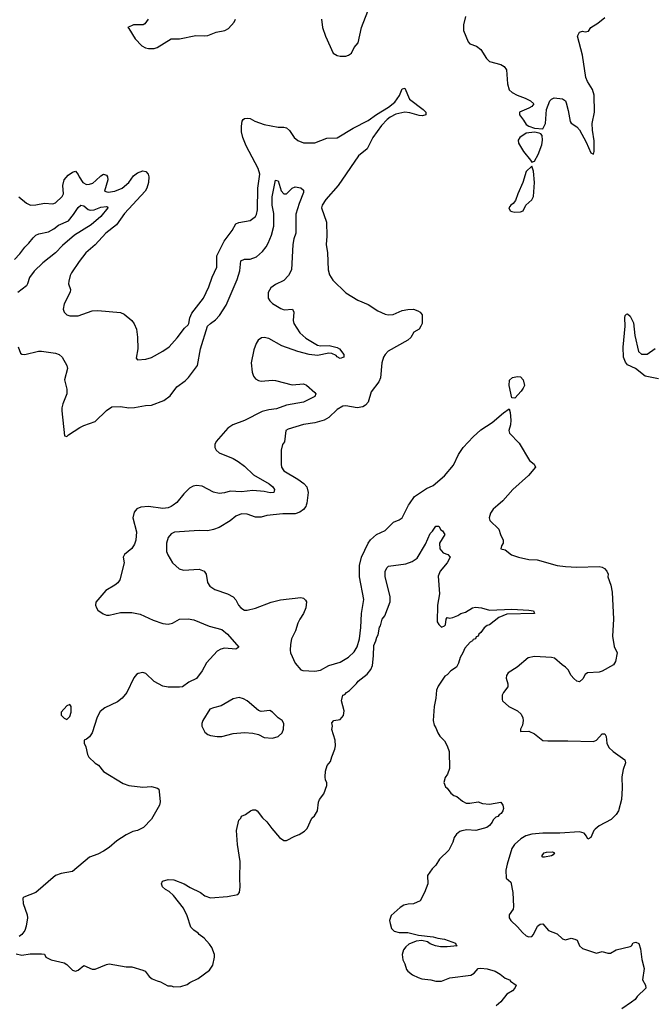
# Model space of a CAD drawing. Header units: inches. Extents: x 1384664 to 1536621, y 460766 to 646467.
# Tile 403 of 488: x 1433135 to 1437627, y 626455 to 633447. Entities that reach past the tile are written whole.
import ezdxf

# ---------------------------------------------------------------- set-up
doc = ezdxf.new("R2010")
doc.units = ezdxf.units.IN
doc.header["$MEASUREMENT"] = 0
doc.layers.add('B4632', color=7, linetype='Continuous')
doc.layers.add('B4633', color=7, linetype='Continuous')

msp = doc.modelspace()

# ---------------------------------------------------------------- linework, layer by layer
at = {"layer": 'B4632', "color": 5}
for points, elevation in [([(1434224, 630000), (1434210.3, 629990), (1434190, 629981.4), (1434150, 629974.7), (1434049, 629991), (1433995.8, 629984.2), (1433966.8, 629973.2), (1433947, 629950), (1433939, 629910), (1433963.2, 629810), (1433958.6, 629750), (1433950, 629722), (1433930, 629691.5), (1433879.1, 629650), (1433868.7, 629631.3), (1433876.5, 629590), (1433844.7, 629470), (1433831.4, 629448.6), (1433810, 629431.1), (1433747.3, 629392.7), (1433675.5, 629310), (1433673, 629290), (1433679.1, 629270), (1433690, 629254.8), (1433727, 629227), (1433750, 629218.4), (1433770, 629217.6), (1433850, 629236.4), (1433930, 629237), (1433990, 629224.6), (1434083.2, 629183.2), (1434150, 629160.2), (1434190, 629153.6), (1434219.3, 629160.7), (1434270, 629190.2), (1434330, 629192.4), (1434370, 629184.6), (1434479.4, 629139.4), (1434570, 629116.5), (1434610, 629082.4), (1434690.8, 628990), (1434670, 628978), (1434590, 628985.2), (1434562.8, 628977.2), (1434537.5, 628962.5), (1434459.9, 628880.1), (1434430, 628824), (1434390, 628769.3), (1434336.4, 628743.6), (1434290, 628709.7), (1434270, 628706.2), (1434190, 628707.7), (1434150, 628715.1), (1434090, 628746.2), (1434030, 628803.5), (1434010, 628811.1), (1433976, 628804), (1433963.6, 628796.4), (1433945.6, 628774.4), (1433895.9, 628670), (1433862.3, 628630), (1433830, 628602.8), (1433738.5, 628561.5), (1433705.4, 628534.5), (1433685.4, 628494.6), (1433650, 628383.7), (1433630, 628354.5), (1433610, 628338), (1433591.3, 628330), (1433591.3, 628310), (1433604, 628284), (1433616.3, 628230), (1433625.5, 628210), (1433670, 628167.7), (1433693.2, 628153.2), (1433730, 628107.7), (1433870, 628022.4), (1433910, 628008.8), (1434010, 627998), (1434070, 628002), (1434114, 627990), (1434122, 627982), (1434125.4, 627965.4), (1434133.2, 627893.2), (1434127.7, 627870), (1434070.5, 627770), (1434014.8, 627710), (1433972, 627690), (1433937.3, 627682.7), (1433890, 627659.3), (1433823.7, 627616.3), (1433770.2, 627569.8), (1433730, 627542.6), (1433690, 627521.7), (1433630, 627499.7), (1433510, 627398.7), (1433430, 627384.4), (1433389.2, 627370.8), (1433250.3, 627249.7), (1433163.1, 627216.9), (1433156.3, 627210), (1433160.4, 627170), (1433188.5, 627090), (1433190.4, 627070), (1433180.3, 627010), (1433170, 626979), (1433150, 626952), (1433130, 626937.6)], 760), ([(1435169.3, 630000), (1435166, 629990), (1435150, 629969), (1435124.6, 629950), (1435090, 629939), (1435002.3, 629937.7), (1434890, 629925.7), (1434850, 629914), (1434810, 629914.3), (1434750, 629935.6), (1434710, 629936.8), (1434670, 629920.4), (1434630, 629888.3), (1434550, 629840.5), (1434510, 629827.3), (1434470, 629817.6), (1434410, 629819.7), (1434232.7, 629807.2), (1434210, 629795.6), (1434188.2, 629770), (1434178, 629730), (1434177.6, 629670), (1434185.9, 629645.9), (1434220.5, 629590), (1434266.5, 629546.5), (1434298.3, 629538.3), (1434410, 629545.3), (1434444.9, 629530), (1434458.7, 629510), (1434468.4, 629450), (1434484.9, 629424.9), (1434520.3, 629400.3), (1434610, 629370.3), (1434650, 629348.7), (1434670, 629328.2), (1434689.1, 629290), (1434704.6, 629270), (1434730, 629254.9), (1434750, 629253.7), (1434810, 629267.2), (1434919.3, 629310), (1434987.5, 629327.5), (1435130, 629342.8), (1435150, 629338.8), (1435164.9, 629324.9), (1435170, 629312), (1435165.5, 629270), (1435150.3, 629229.7), (1435123, 629190), (1435110, 629162), (1435091.9, 629108.1), (1435064.4, 629050), (1435058.4, 629010), (1435054.9, 628970), (1435058, 628950), (1435090, 628878), (1435132, 628830), (1435145.2, 628825.2), (1435230, 628821.1), (1435270, 628828.9), (1435330, 628860.7), (1435410, 628883.6), (1435470, 628919.5), (1435510, 628957.6), (1435530, 628992.7), (1435547.9, 629050), (1435557.6, 629130), (1435561.3, 629230), (1435577.1, 629330), (1435547.3, 629490), (1435547.6, 629570), (1435561.6, 629630), (1435609.9, 629730.1), (1435626.6, 629753.4), (1435668.5, 629791.5), (1435730, 629818.9), (1435790, 629878.9), (1435830, 629896), (1435849.8, 629910.2), (1435896.4, 630000)], 780), ([(1436530.6, 630000), (1436495.9, 629970), (1436476.9, 629943.1), (1436467.8, 629910), (1436473.8, 629890), (1436535.8, 629830), (1436547.7, 629790), (1436567.3, 629750), (1436566.8, 629730), (1436556, 629710), (1436552, 629690), (1436581.3, 629681.3), (1436627.4, 629647.4), (1436675.5, 629630), (1436750, 629613.6), (1436810, 629610.7), (1436951.8, 629571.8), (1437010, 629563), (1437090, 629559.8), (1437250, 629563.5), (1437270, 629560.2), (1437287.2, 629550), (1437303.7, 629530), (1437312.4, 629510), (1437310.3, 629490), (1437332.3, 629432.3), (1437342.1, 629382.1), (1437350.2, 629190), (1437342.7, 629070), (1437356.1, 628996.1), (1437377, 628950), (1437365.2, 628890), (1437350, 628865.1), (1437270, 628820.8), (1437250, 628814.2), (1437166.8, 628810), (1437150, 628796), (1437134.3, 628765.7), (1437110, 628744.5), (1437090, 628749.5), (1437070, 628767.8), (1437050.7, 628790.7), (1437029.8, 628830), (1437010.9, 628850), (1436985.8, 628865.8), (1436932.8, 628912.8), (1436910, 628918.4), (1436790, 628924), (1436743.9, 628916.1), (1436666.7, 628850), (1436603.2, 628810), (1436591.4, 628790), (1436589.1, 628770), (1436600.4, 628730), (1436600.5, 628710), (1436570, 628669), (1436561.6, 628650), (1436560.4, 628620.4), (1436564, 628610), (1436608.4, 628570), (1436670, 628540.2), (1436695.2, 628515.2), (1436706.5, 628490), (1436709.2, 628470), (1436703.8, 628436.2), (1436690.8, 628410), (1436691.6, 628391.6), (1436750, 628394.9), (1436790, 628375.8), (1436848.6, 628328.6), (1436885.2, 628325.2), (1437026.8, 628326.8), (1437210, 628321.3), (1437230, 628330.6), (1437270, 628375.5), (1437290, 628375.5), (1437297.8, 628357.8), (1437303.5, 628310), (1437318.3, 628278.3), (1437348.9, 628250), (1437430.4, 628190), (1437435.3, 628170), (1437418.5, 628121.5), (1437409.3, 628070.7), (1437413.4, 627990), (1437408.3, 627910), (1437386.3, 627830), (1437370, 627802.2), (1437333.4, 627766.6), (1437250, 627722.5), (1437220.6, 627699.4), (1437212.3, 627690), (1437190, 627639.6), (1437168, 627628), (1437158.9, 627650), (1437142.3, 627670), (1437110, 627679.4), (1436970, 627670.7), (1436850, 627671), (1436770, 627662.2), (1436729, 627651), (1436692.4, 627630), (1436648.5, 627590), (1436630, 627560.7), (1436595.5, 627450), (1436587.4, 627407.4), (1436590, 627352), (1436622, 627322), (1436636.3, 627250), (1436642, 627150), (1436639.1, 627130), (1436609.2, 627090.8), (1436610.3, 627070), (1436623.1, 627050), (1436670, 627006.3), (1436704.9, 626964.9), (1436730, 626942), (1436750, 626933.4), (1436770, 626936.4), (1436783.6, 626950), (1436812.3, 627010), (1436830, 627023.8), (1436850, 627026), (1436890, 626978.4), (1436950, 626955.8), (1436990, 626920.5), (1437010, 626913), (1437050, 626924), (1437076.8, 626916.8), (1437092, 626910), (1437110.7, 626870), (1437130, 626850.7), (1437230, 626817.3), (1437270, 626830.8), (1437310, 626818.8), (1437330, 626818.8), (1437370, 626842), (1437470, 626864.7), (1437478, 626870), (1437490, 626891.3), (1437510, 626896), (1437530, 626886), (1437543.8, 626850), (1437552.8, 626772.8), (1437568.2, 626710), (1437557.1, 626630), (1437578.8, 626590), (1437580.7, 626570), (1437518.8, 626510), (1437504, 626490), (1437478.8, 626470), (1437410, 626423.7)], 780), ([(1433110, 626814), (1433150, 626805.3), (1433210, 626814), (1433290, 626814.8), (1433310, 626810.8), (1433321, 626790), (1433358, 626770), (1433450.7, 626750.7), (1433470, 626738), (1433510, 626698), (1433530, 626691), (1433550, 626698), (1433590, 626732), (1433650, 626704.7), (1433670, 626704.7), (1433750, 626738.8), (1433770, 626742.8), (1433890, 626721), (1433930, 626721), (1434010, 626698.8), (1434024.7, 626690), (1434053.2, 626653.2), (1434076.3, 626636.3), (1434110, 626621), (1434135.2, 626615.2), (1434186.8, 626586.8), (1434210, 626586), (1434230, 626578.8), (1434278, 626582), (1434323.2, 626596.8), (1434342, 626610), (1434402, 626638), (1434482, 626698), (1434506, 626734), (1434519, 626790), (1434519, 626810), (1434498, 626858), (1434482.7, 626882.7), (1434444.1, 626924.1), (1434409.2, 626950), (1434401.2, 626961.2), (1434370, 626981.2), (1434350, 627004), (1434323.2, 627083.2), (1434298, 627138), (1434226.8, 627226.8), (1434196, 627256), (1434170, 627269.3), (1434149.3, 627290), (1434141.2, 627310), (1434149.3, 627330), (1434190, 627340.7), (1434230, 627338.8), (1434302, 627310), (1434344, 627284), (1434418, 627250), (1434450, 627224.7), (1434490, 627210.8), (1434610, 627221), (1434684, 627236), (1434695.3, 627250), (1434701.2, 627290), (1434697.2, 627350), (1434699.3, 627470), (1434680.9, 627590), (1434674, 627690), (1434690, 627762), (1434703.7, 627776.3), (1434710, 627790.6), (1434738, 627802), (1434774, 627830), (1434790, 627837.1), (1434810, 627837.1), (1434820.7, 627830), (1434858.8, 627778.8), (1434890, 627751), (1434923.8, 627703.8), (1434979.8, 627639.8), (1435010, 627618), (1435030, 627618), (1435088, 627650), (1435118.6, 627661.4), (1435156, 627684), (1435176, 627704), (1435210, 627776), (1435227, 627793), (1435249.2, 627830), (1435255.3, 627890), (1435264, 627910), (1435295.3, 627950), (1435315.3, 628010), (1435315.3, 628030), (1435306.8, 628046.8), (1435302.7, 628070), (1435307, 628110), (1435319, 628150), (1435341.2, 628178.8), (1435350, 628212), (1435373.2, 628266.8), (1435377.2, 628290), (1435374, 628330), (1435350, 628406), (1435355.3, 628430), (1435350, 628454), (1435366, 628470), (1435410, 628478), (1435434, 628506), (1435438, 628538), (1435419, 628610), (1435429.6, 628650), (1435444.1, 628655.9), (1435455.3, 628670), (1435476.5, 628683.5), (1435527.3, 628732.7), (1435539, 628750), (1435601.2, 628798.8), (1435627, 628833), (1435639.3, 628860.7), (1435647.8, 628930), (1435650, 629002), (1435664.5, 629035.5), (1435670, 629062), (1435680.2, 629079.8), (1435690, 629132), (1435697.2, 629142.8), (1435709.3, 629189.3), (1435726.2, 629213.8), (1435766.2, 629313.8), (1435764.7, 629350), (1435729.6, 629490), (1435730, 629531.3), (1435743.6, 629556.4), (1435754.5, 629565.5), (1435876, 629584), (1435921.2, 629598.8), (1435957.2, 629622.8), (1436016.5, 629723.5), (1436050, 629798), (1436066.3, 629813.7), (1436090, 629851), (1436110, 629851.3), (1436124.7, 629824.7), (1436136.9, 629816.9), (1436154, 629790), (1436116, 629730), (1436118, 629690), (1436141.4, 629661.4), (1436174.8, 629650), (1436190.5, 629630), (1436170.5, 629590), (1436120.7, 629530), (1436105.4, 629494.6), (1436114.8, 629370), (1436102, 629290), (1436098, 629170), (1436110, 629152), (1436130, 629134), (1436150, 629142), (1436158, 629150), (1436162, 629190), (1436170, 629202), (1436190, 629198), (1436210, 629202), (1436244.7, 629215.3), (1436268, 629230), (1436300.2, 629239.8), (1436350, 629270.7), (1436370, 629274.8), (1436414, 629270), (1436470, 629254.8), (1436630, 629261), (1436750, 629254.9), (1436782, 629250), (1436790.7, 629230), (1436594.4, 629225.6), (1436537.3, 629202.7), (1436471.3, 629150), (1436454, 629146), (1436432.7, 629127.3), (1436410, 629095.3), (1436395.5, 629084.5), (1436390, 629069.5), (1436376.3, 629063.7), (1436370, 629049.6), (1436355.5, 629044.5), (1436350, 629035.3), (1436333.2, 629026.8), (1436294.8, 628985.2), (1436281, 628950), (1436261.4, 628918.6), (1436250, 628878), (1436235.5, 628850), (1436196.3, 628823.7), (1436170, 628795.3), (1436154, 628786), (1436105.2, 628714.8), (1436094.9, 628685.1), (1436090.3, 628630), (1436077.3, 628570), (1436070.6, 628470), (1436076.8, 628436.8), (1436090, 628418), (1436102.5, 628382.5), (1436118.5, 628358.5), (1436150, 628326), (1436170.3, 628290.3), (1436184, 628250), (1436186, 628130), (1436173.4, 628090), (1436155.2, 628064.8), (1436146, 628030), (1436158.5, 627998.5), (1436170, 627990.6), (1436195.2, 627955.2), (1436216.8, 627936.8), (1436238, 627930), (1436278.5, 627898.5), (1436304.5, 627884.5), (1436330, 627882.8), (1436390, 627892.7), (1436421.1, 627881.1), (1436470, 627875.5), (1436550, 627890.4), (1436566, 627870), (1436570, 627846), (1436566, 627830), (1436553.4, 627810), (1436538.5, 627801.5), (1436530, 627789.6), (1436515.5, 627784.5), (1436495.9, 627764.1), (1436490, 627749), (1436470, 627724), (1436451.3, 627710), (1436374, 627690), (1436310, 627694), (1436273.4, 627686.6), (1436258.8, 627681.2), (1436236.3, 627663.7), (1436219.8, 627640.2), (1436210, 627606), (1436182, 627550), (1436115.2, 627484.8), (1436090, 627444), (1436062.8, 627417.2), (1436031.3, 627370), (1436032, 627310), (1436010, 627248), (1435978, 627190), (1435930.5, 627169.5), (1435893.2, 627166.8), (1435861.4, 627158.6), (1435837.3, 627142.7), (1435773.2, 627086.8), (1435761, 627050), (1435764.7, 627030), (1435773.7, 626993.7), (1435793.7, 626973.7), (1435830, 626966), (1435890, 626966), (1435966.4, 626946.4), (1436070, 626934.8), (1436104, 626924), (1436150, 626918), (1436230, 626890.4), (1436234.8, 626874.8), (1436242, 626870), (1436170, 626862.7), (1436123.2, 626863.2), (1436086, 626870), (1436050, 626885.2), (1436030, 626899), (1435990, 626907.3), (1435950, 626903.7), (1435897.3, 626882.7), (1435875.9, 626864.1), (1435858.8, 626841.2), (1435850.8, 626810), (1435856, 626770), (1435870, 626742), (1435882, 626702), (1435890.4, 626690.4), (1435924.5, 626664.5), (1435964.5, 626644.5), (1435990, 626635.5), (1436054, 626630), (1436090, 626620.7), (1436130, 626620.7), (1436190, 626642.8), (1436338.4, 626661.6), (1436362.5, 626677.5), (1436389.4, 626710), (1436410, 626712), (1436452.9, 626707.1), (1436510.8, 626690), (1436546, 626670), (1436582, 626642), (1436613, 626630), (1436619.1, 626619.1), (1436658.8, 626590), (1436650.7, 626570), (1436634, 626550), (1436592.5, 626527.5), (1436550, 626474), (1436516.7, 626443.3)], 760)]:
    msp.add_lwpolyline(points, dxfattribs=dict(at, elevation=elevation))
for points, elevation in [([(1434692.9, 628632.9), (1434650, 628625.2), (1434565.2, 628574.8), (1434510, 628561.2), (1434484.7, 628550), (1434434, 628470), (1434427.3, 628450), (1434427.3, 628430), (1434448.2, 628388.2), (1434470, 628370.8), (1434490, 628364), (1434536.8, 628356.8), (1434570, 628357.3), (1434650, 628379.3), (1434730, 628386.4), (1434790, 628381.6), (1434831.3, 628370), (1434870.6, 628350.6), (1434930, 628345.5), (1434970, 628356.3), (1434998, 628382), (1435007, 628410), (1435009.4, 628449.4), (1434997.2, 628470), (1434969.7, 628489.7), (1434930, 628529.2), (1434910, 628541.2), (1434850, 628533.2), (1434830, 628541.2), (1434750, 628609), (1434724.7, 628624.7)], 780), ([(1433490, 628582.9), (1433470, 628574), (1433428.2, 628530), (1433429.1, 628509.1), (1433450, 628486), (1433470, 628477.3), (1433490, 628498.8), (1433499.7, 628530), (1433500.5, 628570)], 760), ([(1436860.9, 627500.9), (1436850, 627501.2), (1436841.2, 627510), (1436859.3, 627530), (1436875.6, 627535.6), (1436916.8, 627536.8), (1436932, 627530), (1436923.6, 627516.4), (1436910, 627509)], 780)]:
    msp.add_lwpolyline(points, close=True, dxfattribs=dict(at, elevation=elevation))
at = {"layer": 'B4633', "color": 5}
for points, elevation in [([(1435278, 633450), (1435285.5, 633390), (1435305.5, 633330), (1435360.7, 633210), (1435390, 633192.7), (1435410, 633187.6), (1435450, 633187.1), (1435470, 633194.3), (1435489.7, 633210), (1435510, 633248), (1435538.9, 633281.1), (1435562.7, 633390), (1435623.1, 633550)], 820), ([(1434048, 633450), (1434022.8, 633417.2), (1434010.7, 633409.3), (1433942, 633410), (1433902, 633390), (1433910, 633384.7), (1433954, 633310), (1434000.8, 633260.8), (1434026.9, 633246.9), (1434050, 633241.9), (1434090, 633242.2), (1434110, 633248.3), (1434210, 633310.8), (1434270, 633310.4), (1434384.9, 633335.1), (1434450, 633331.9), (1434470, 633335), (1434530, 633358), (1434590.7, 633369.3), (1434616.9, 633383.1), (1434657, 633430), (1434666, 633450)], 820), ([(1436300.6, 633470), (1436286.8, 633410), (1436284.8, 633370), (1436318, 633290), (1436330, 633276.3), (1436378.3, 633258.3), (1436410, 633234), (1436448.4, 633170), (1436470.2, 633150.2), (1436550, 633129.2), (1436575.3, 633115.3), (1436591.6, 633090), (1436598.5, 632990), (1436610, 632948.7), (1436630.7, 632930), (1436667.3, 632910), (1436722.8, 632890), (1436761, 632870), (1436786, 632850), (1436771.3, 632830), (1436750, 632817.2), (1436684.7, 632790), (1436682.8, 632770), (1436712.8, 632732.8), (1436730, 632702.8), (1436750, 632690.6), (1436790, 632676), (1436850, 632672), (1436868.7, 632710), (1436875.3, 632810), (1436898, 632870), (1436910, 632882), (1436930, 632891.3), (1436990, 632884.7), (1437010, 632870.8), (1437015.6, 632855.6), (1437030, 632802), (1437043.5, 632723.5), (1437050.7, 632710.7), (1437090, 632684.7), (1437110, 632664.7), (1437157.5, 632577.5), (1437190, 632502), (1437210, 632492), (1437214.5, 632510), (1437214.2, 632585.8), (1437201.1, 632661.1), (1437200.4, 632710), (1437215.6, 632790), (1437214, 632910), (1437202.4, 632950), (1437167.2, 633007.2), (1437155.3, 633035.3), (1437130, 633195.3), (1437096, 633330), (1437110, 633358.8), (1437130, 633364), (1437150, 633360.5), (1437174.3, 633365.7), (1437190, 633390.8), (1437238.9, 633421.1), (1437290, 633461)], 820), ([(1433128, 632188), (1433183.2, 632143.2), (1433210.3, 632130.3), (1433250, 632131.6), (1433310, 632144.9), (1433370, 632138.5), (1433390, 632145.8), (1433436, 632190), (1433445.6, 632210), (1433441.5, 632270), (1433451.1, 632308.9), (1433478, 632342), (1433510, 632364), (1433530, 632370.6), (1433550, 632347.3), (1433556.1, 632330), (1433582.8, 632290), (1433610, 632275.6), (1433630, 632277.7), (1433653.1, 632286.9), (1433676.3, 632303.7), (1433710, 632338.6), (1433730, 632349.1), (1433750, 632343.1), (1433757.6, 632330), (1433759.7, 632310), (1433736.3, 632230), (1433762, 632222), (1433810, 632229), (1433861.1, 632250), (1433910, 632291.4), (1433942.3, 632337.7), (1433970, 632360.2), (1434010, 632374), (1434030, 632368.7), (1434046, 632350), (1434052, 632330), (1434049.3, 632290), (1434038.4, 632250), (1434026.4, 632230), (1433879.8, 632070), (1433822.9, 631990), (1433747.3, 631930), (1433670, 631848.6), (1433603.6, 631790), (1433556, 631730), (1433503.1, 631650), (1433492.4, 631630), (1433482.4, 631590), (1433481.6, 631570), (1433496.4, 631530), (1433492.7, 631512.7), (1433450.4, 631430), (1433443, 631390), (1433450.7, 631370), (1433470, 631350.7), (1433490, 631343.8), (1433550, 631344.9), (1433650, 631378.7), (1433690, 631382.4), (1433850, 631366.4), (1433875.4, 631355.4), (1433930.5, 631310), (1433947.5, 631287.5), (1433964.4, 631250), (1433972.1, 631192.1), (1433974.4, 631110), (1433962.8, 631042.8), (1433971.1, 631031.1), (1434030, 631035.3), (1434070, 631048), (1434150, 631092.4), (1434196, 631124), (1434253.4, 631186.6), (1434304.1, 631255.9), (1434330, 631280.4), (1434336.4, 631290), (1434343.5, 631330), (1434356.6, 631363.4), (1434438.9, 631470), (1434477.3, 631550), (1434501.8, 631618.2), (1434534.8, 631690), (1434535.6, 631770), (1434586.3, 631873.7), (1434643.5, 631950), (1434670, 631997.1), (1434690, 632007), (1434770, 632021.3), (1434810, 632048.7), (1434817.1, 632062.9), (1434823.7, 632096.3), (1434826, 632250), (1434839.6, 632350), (1434827.9, 632390), (1434742.3, 632550), (1434718.2, 632610), (1434709.8, 632650), (1434708.6, 632691.4), (1434713.8, 632726.2), (1434721.7, 632738.3), (1434730, 632744.9), (1434750, 632748), (1434770, 632744.9), (1434805.4, 632725.4), (1434870, 632702.2), (1434970, 632682.4), (1435010, 632683.9), (1435030, 632678), (1435050, 632658.9), (1435083.6, 632610), (1435110, 632587.7), (1435150, 632571.9), (1435230, 632571.2), (1435315.2, 632604.8), (1435390, 632608.1), (1435502.7, 632677.3), (1435610, 632731.6), (1435667.3, 632772.7), (1435754.1, 632825.9), (1435798.8, 632861.2), (1435832.6, 632907.4), (1435850, 632955.8), (1435870, 632959.3), (1435902, 632882), (1435999.6, 632810), (1436018, 632790), (1436019.1, 632770), (1435995.2, 632764.8), (1435970, 632765.9), (1435905.8, 632785.8), (1435870, 632789.9), (1435805.2, 632774.8), (1435765.1, 632754.9), (1435742.8, 632737.2), (1435704.6, 632695.5), (1435641.2, 632610), (1435601.5, 632530), (1435541.1, 632478.9), (1435395.8, 632270), (1435307.4, 632170), (1435282, 632130), (1435277.3, 632110), (1435313, 632010), (1435316.5, 631910), (1435311.5, 631850), (1435319.6, 631790), (1435324.6, 631670), (1435334.7, 631634.7), (1435358, 631598), (1435450, 631506.4), (1435535.9, 631455.9), (1435610, 631423.8), (1435678.3, 631378.3), (1435730, 631355.6), (1435750, 631350.3), (1435786.4, 631353.6), (1435850, 631381.1), (1435890, 631388.9), (1435930.2, 631390.2), (1435960.5, 631380.5), (1435978, 631370), (1435992, 631350), (1435991.3, 631290), (1435983.1, 631270), (1435970, 631249.7), (1435932.4, 631227.6), (1435911.4, 631190), (1435890, 631170.9), (1435750, 631092.1), (1435728.9, 631070), (1435717.7, 631050), (1435706.7, 631010), (1435696.7, 630903.3), (1435684, 630876), (1435630, 630803.7), (1435609.1, 630730.9), (1435591.1, 630708.9), (1435570, 630698.3), (1435530, 630691.1), (1435450, 630703.9), (1435430, 630702), (1435390, 630677.8), (1435330, 630621.5), (1435296.1, 630603.9), (1435230, 630584.6), (1435150, 630571.6), (1435040.5, 630539.5), (1435024.9, 630530), (1435014.9, 630450), (1435001.3, 630430), (1434990.3, 630390), (1434990.4, 630290), (1434994.4, 630270), (1435010, 630243), (1435110, 630184.9), (1435152.9, 630152.9), (1435172.4, 630130), (1435182.9, 630090), (1435173.8, 630013.8), (1435169.3, 630000)], 780), ([(1433124.7, 631124.7), (1433139.9, 631079.9), (1433150.5, 631070.5), (1433170, 631068.4), (1433268.1, 631091.9), (1433290, 631093.4), (1433390, 631078.7), (1433414.8, 631070), (1433437.3, 631050), (1433470, 630991.3), (1433474, 630970), (1433452.9, 630890), (1433470, 630822), (1433470.3, 630790), (1433440.9, 630719.1), (1433433.1, 630690), (1433432.9, 630670), (1433452, 630492), (1433470, 630486.8), (1433480.7, 630499.3), (1433562, 630550), (1433590, 630564.9), (1433670, 630594.6), (1433750, 630672.2), (1433790, 630696.5), (1433850, 630700.3), (1433910, 630690.3), (1433950, 630692.4), (1434027.2, 630707.2), (1434070, 630710.3), (1434157.5, 630742.5), (1434203.4, 630776.6), (1434250, 630840.4), (1434310, 630881.6), (1434334.2, 630905.8), (1434397.7, 630990), (1434419.3, 631110), (1434469.1, 631270), (1434488.5, 631290), (1434524.6, 631315.4), (1434554.2, 631345.8), (1434599.9, 631420.1), (1434678.8, 631601.2), (1434697, 631663), (1434705.7, 631734.3), (1434730, 631746.5), (1434770, 631746.3), (1434816.4, 631763.6), (1434859.4, 631800.6), (1434885.7, 631834.3), (1434899.4, 631860.6), (1434922.9, 631917.1), (1434940, 631980), (1434938.5, 632070), (1434927.2, 632130), (1434928, 632188), (1434950, 632306), (1434970, 632302), (1434990.3, 632230.3), (1435010, 632210.4), (1435030, 632210.4), (1435068.9, 632251.1), (1435090, 632258.7), (1435130, 632251.8), (1435150, 632236.3), (1435150, 632219), (1435118.6, 632141.4), (1435095, 632065), (1435094.9, 631930), (1435081.5, 631890), (1435074.4, 631850), (1435065.3, 631670), (1435042.4, 631630), (1435010, 631595.6), (1434950, 631566.6), (1434918.4, 631541.6), (1434899.5, 631510), (1434898.4, 631470), (1434910.3, 631450.3), (1434930, 631430.5), (1434990, 631395.5), (1435012.7, 631387.3), (1435071, 631390), (1435080.7, 631370), (1435075.8, 631310), (1435082, 631290), (1435124, 631224), (1435165.3, 631185.3), (1435250, 631134.6), (1435270, 631130.3), (1435332.4, 631132.4), (1435390, 631119.1), (1435406, 631110), (1435436, 631070), (1435436, 631050), (1435410, 631042), (1435390, 631052.7), (1435382.6, 631062.6), (1435350, 631076.9), (1435330, 631077.7), (1435250, 631062), (1435190, 631069), (1435109.4, 631090), (1434995.1, 631130), (1434903.2, 631183.2), (1434870, 631189.8), (1434852.4, 631187.6), (1434829.1, 631170.9), (1434813.7, 631146.3), (1434797.3, 631102.7), (1434778.6, 631010), (1434784.7, 630944.7), (1434795.6, 630915.6), (1434810, 630897.1), (1434830, 630884.9), (1434850, 630879.5), (1434930, 630886.3), (1434950, 630884), (1435070, 630853.4), (1435150, 630860.8), (1435171.6, 630851.6), (1435230, 630800.4), (1435236.5, 630790), (1435230.3, 630770), (1435150, 630729.7), (1435030, 630709.7), (1434957.6, 630682.4), (1434903.4, 630676.6), (1434856.4, 630663.6), (1434730, 630600.4), (1434649.1, 630570.9), (1434613.2, 630546.8), (1434528.9, 630451.1), (1434520.4, 630430), (1434520.4, 630410), (1434530.4, 630390), (1434551.4, 630371.4), (1434650, 630330.2), (1434686, 630310), (1434730, 630277.3), (1434795.7, 630215.7), (1434907, 630150), (1434931.3, 630130), (1434944.2, 630110), (1434939.1, 630090), (1434912.4, 630087.6), (1434870, 630096.4), (1434790, 630104), (1434710, 630094.2), (1434630, 630098.5), (1434590, 630086.6), (1434550, 630082.2), (1434510, 630091.1), (1434430, 630134), (1434390, 630138.5), (1434366.3, 630133.7), (1434340.6, 630119.4), (1434300.1, 630079.9), (1434250, 630019.1), (1434224, 630000)], 760), ([(1433097.3, 631742.7), (1433136.6, 631783.4), (1433170, 631831.8), (1433200.6, 631859.4), (1433230, 631897.6), (1433250, 631915.6), (1433270, 631924.9), (1433339.4, 631940.6), (1433378.1, 631961.8), (1433410, 631986.7), (1433480.6, 632019.4), (1433517.3, 632062.7), (1433550, 632112), (1433569.9, 632130.1), (1433590, 632123.7), (1433619.7, 632099.7), (1433634.5, 632094.5), (1433662.5, 632097.5), (1433710, 632115.9), (1433750, 632120.3), (1433757.5, 632117.5), (1433761.3, 632110), (1433710, 632048.8), (1433642, 631990), (1433523.8, 631916.2), (1433437.5, 631842.5), (1433388.4, 631790), (1433299.5, 631720.5), (1433238.5, 631661.5), (1433204.3, 631615.7), (1433190.2, 631570), (1433182, 631558), (1433120.4, 631510)], 760), ([(1437670, 630896.8), (1437575.3, 630915.3), (1437506.4, 630970), (1437450, 630996.5), (1437435.1, 631015.1), (1437421, 631050), (1437419.5, 631120.5), (1437434.5, 631270), (1437431, 631329), (1437434.3, 631345.7), (1437443.3, 631356.7), (1437450, 631358.7), (1437470, 631341.7), (1437493.6, 631293.6), (1437503.3, 631203.3), (1437529.5, 631090), (1437550, 631072.7), (1437590, 631070.9), (1437647.9, 631112.1)], 780), ([(1435896.4, 630000), (1435901.6, 630010), (1435938.4, 630061.6), (1436022.8, 630117.2), (1436070, 630138.8), (1436151.8, 630208.2), (1436215.5, 630284.5), (1436250, 630359.5), (1436283.1, 630410), (1436354.9, 630485.1), (1436410, 630534.6), (1436490, 630585.8), (1436570, 630655.5), (1436610, 630684), (1436617.6, 630657.6), (1436621.9, 630601.9), (1436619.3, 630570), (1436608.9, 630530), (1436612.2, 630510), (1436680.5, 630440.5), (1436755.7, 630315.7), (1436787.4, 630290), (1436797.3, 630270), (1436746.9, 630210), (1436636.5, 630110), (1436565.2, 630030), (1436530.6, 630000)], 780)]:
    msp.add_lwpolyline(points, dxfattribs=dict(at, elevation=elevation))
for points, elevation in [([(1436790, 632647), (1436730, 632640.7), (1436686.8, 632610), (1436674.8, 632590), (1436677.3, 632570), (1436710.8, 632510), (1436762, 632450), (1436770, 632434), (1436790, 632442), (1436817.2, 632490), (1436842, 632558), (1436847, 632590), (1436844, 632624), (1436835.3, 632635.3), (1436822, 632642)], 820), ([(1436770, 632406), (1436730, 632368), (1436708, 632290), (1436670.7, 632210), (1436656.3, 632163.7), (1436638, 632142), (1436621, 632130), (1436606.8, 632110), (1436618, 632090), (1436630, 632084), (1436650, 632079.1), (1436690, 632082), (1436708.7, 632090), (1436728.7, 632130), (1436770, 632167.3), (1436782.9, 632190), (1436789.2, 632290), (1436782, 632370)], 820), ([(1436650, 630759.5), (1436630, 630762), (1436609.8, 630850), (1436612.5, 630887.5), (1436632.9, 630907.1), (1436670, 630914), (1436690, 630910.7), (1436710.3, 630890.3), (1436718, 630850), (1436710.2, 630830), (1436695.2, 630810)], 780)]:
    msp.add_lwpolyline(points, close=True, dxfattribs=dict(at, elevation=elevation))

doc.saveas('drawing.dxf')
